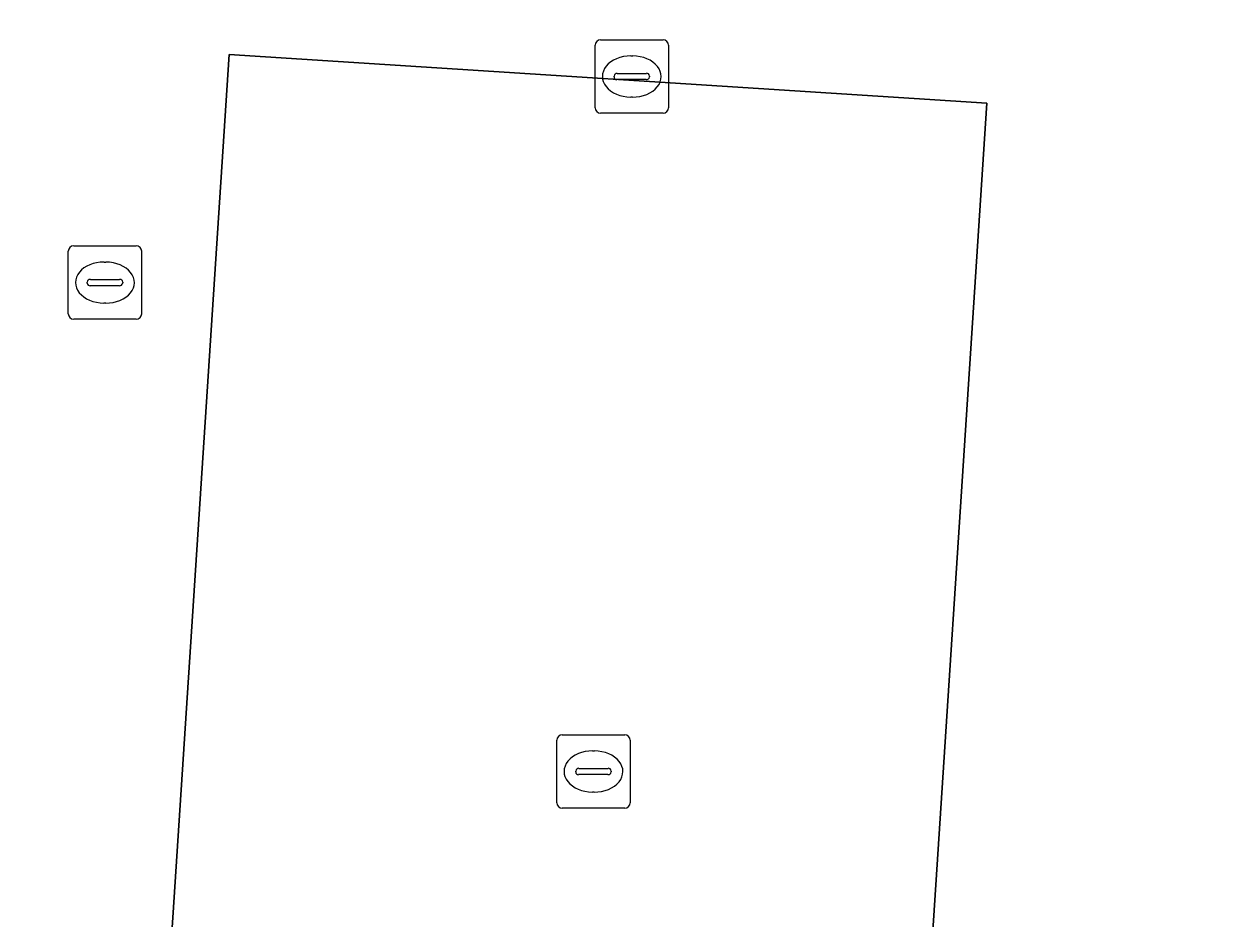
# Model space of a CAD drawing. Extents: x 161848 to 162726, y 385382 to 386521.
# Drawn here: x 162037.47 to 162053.65, y 385611.65 to 385623.84 of the extents above; entities that cross this region are included whole.
import ezdxf

# ---------------------------------------------------------------- set-up
doc = ezdxf.new("R2010")
doc.units = 0
for name, color, linetype in [('IMGEO_Kolk', 7, 'Continuous'), ('IMGEO_Parkeervlak_open', 7, 'Continuous'), ('IMGEO_Rijbaan_lokaal_open', 7, 'Continuous'), ('IMGEO_Rioolput', 7, 'Continuous')]:
    doc.layers.add(name, color=color, linetype=linetype)

msp = doc.modelspace()

# ---------------------------------------------------------------- linework, layer by layer
at = {"layer": 'IMGEO_Kolk'}
for p, q in [((162045.256, 385622.695), (162045.256, 385623.547)), ((162045.331, 385623.621), (162046.183, 385623.621)), ((162046.257, 385623.547), (162046.257, 385622.695)), ((162045.744, 385623.401), (162045.769, 385623.401)), ((162045.515, 385623.115), (162045.515, 385623.127)), ((162045.953, 385623.078), (162045.555, 385623.078)), ((162045.558, 385623.164), (162045.956, 385623.164)), ((162045.999, 385623.127), (162045.999, 385623.115)), ((162045.767, 385622.841), (162045.742, 385622.841)), ((162046.183, 385622.621), (162045.331, 385622.621)), ((162044.809, 385614.147), (162045.661, 385614.147)), ((162044.734, 385613.221), (162044.734, 385614.073)), ((162045.735, 385614.073), (162045.735, 385613.221)), ((162045.222, 385613.927), (162045.247, 385613.927)), ((162044.993, 385613.641), (162044.993, 385613.653)), ((162045.036, 385613.69), (162045.434, 385613.69)), ((162045.477, 385613.653), (162045.477, 385613.641)), ((162045.431, 385613.604), (162045.033, 385613.604)), ((162045.245, 385613.367), (162045.22, 385613.367)), ((162045.661, 385613.147), (162044.809, 385613.147))]:
    msp.add_line(p, q, dxfattribs=at)
for points in [[(162045.256, 385622.695), (162045.256, 385623.547)], [(162045.331, 385623.621), (162046.183, 385623.621)], [(162046.257, 385623.547), (162046.257, 385622.695)], [(162046.183, 385622.621), (162045.331, 385622.621)], [(162044.809, 385614.147), (162045.661, 385614.147)], [(162044.734, 385613.221), (162044.734, 385614.073)], [(162045.735, 385614.073), (162045.735, 385613.221)], [(162045.661, 385613.147), (162044.809, 385613.147)]]:
    msp.add_lwpolyline(points, dxfattribs=at)
for centre, radius, start, end in [((162045.333, 385623.545), 0.0765, 91.552, 178.448), ((162045.333, 385623.545), 0.0765, 91.552, 178.448), ((162046.181, 385623.545), 0.0765, 1.552, 88.448), ((162046.181, 385623.545), 0.0765, 1.552, 88.448), ((162045.555, 385623.124), 0.0403, 85.8775, 175.7526), ((162045.552, 385623.114), 0.0366, 178.938, 274.7102), ((162045.956, 385623.121), 0.043, 264.8664, 352.4533), ((162045.96, 385623.126), 0.0386, 1.7309, 96.639), ((162045.333, 385622.697), 0.0765, 181.552, 268.448), ((162045.333, 385622.697), 0.0765, 181.552, 268.448), ((162046.181, 385622.697), 0.0765, 271.552, 358.448), ((162046.181, 385622.697), 0.0765, 271.552, 358.448), ((162044.811, 385614.071), 0.0765, 91.552, 178.448), ((162044.811, 385614.071), 0.0765, 91.552, 178.448), ((162045.659, 385614.071), 0.0765, 1.552, 88.448), ((162045.659, 385614.071), 0.0765, 1.552, 88.448), ((162045.033, 385613.65), 0.0403, 85.8775, 175.7526), ((162045.03, 385613.64), 0.0366, 178.938, 274.7102), ((162045.434, 385613.647), 0.043, 264.8664, 352.4533), ((162045.438, 385613.652), 0.0386, 1.7309, 96.639), ((162044.811, 385613.223), 0.0765, 181.552, 268.448), ((162044.811, 385613.223), 0.0765, 181.552, 268.448), ((162045.659, 385613.223), 0.0765, 271.552, 358.448), ((162045.659, 385613.223), 0.0765, 271.552, 358.448)]:
    msp.add_arc(centre, radius, start, end, dxfattribs=at)
for centre, major_axis, ratio, start_param, end_param in [((162045.743, 385623.121), (-0.387, 0.002), 0.722429, 4.712389, 7.853982), ((162045.768, 385623.121), (-0.39, 0.002), 0.717154, 1.570796, 4.712389), ((162045.221, 385613.647), (-0.387, 0.002), 0.722429, 4.712389, 7.853982), ((162045.246, 385613.647), (-0.39, 0.002), 0.717154, 1.570796, 4.712389)]:
    msp.add_ellipse(centre, major_axis=major_axis, ratio=ratio, start_param=start_param, end_param=end_param, dxfattribs=at)
at = {"layer": 'IMGEO_Parkeervlak_open'}
msp.add_lwpolyline([(162050.597, 385622.756), (162040.269, 385623.421), (162038.406, 385594.88), (162048.733, 385594.205)], close=True, dxfattribs=at)
at = {"layer": 'IMGEO_Rijbaan_lokaal_open'}
msp.add_lwpolyline([(162101.971, 385625.611), (162028.926, 385630.337), (162028.532, 385624.17), (162034.529, 385623.787), (162032.666, 385595.254), (162038.406, 385594.88), (162040.269, 385623.421), (162050.597, 385622.756), (162048.733, 385594.205), (162054.943, 385593.8), (162056.808, 385622.355), (162067.144, 385621.687), (162065.28, 385593.125), (162071.227, 385592.737), (162073.093, 385621.302), (162083.384, 385620.637), (162081.518, 385592.065), (162087.578, 385591.669), (162089.444, 385620.246), (162096.199, 385619.809), (162101.588, 385619.691)], close=True, dxfattribs=at)
at = {"layer": 'IMGEO_Rioolput'}
for p, q in [((162038.151, 385620.812), (162039.003, 385620.812)), ((162038.076, 385619.886), (162038.076, 385620.738)), ((162038.564, 385620.592), (162038.589, 385620.592)), ((162039.077, 385620.738), (162039.077, 385619.886)), ((162038.335, 385620.306), (162038.335, 385620.318)), ((162038.773, 385620.269), (162038.375, 385620.269)), ((162038.378, 385620.355), (162038.776, 385620.355)), ((162038.819, 385620.318), (162038.819, 385620.306)), ((162038.587, 385620.032), (162038.562, 385620.032)), ((162039.003, 385619.812), (162038.151, 385619.812))]:
    msp.add_line(p, q, dxfattribs=at)
for points in [[(162038.151, 385620.812), (162039.003, 385620.812)], [(162038.076, 385619.886), (162038.076, 385620.738)], [(162039.077, 385620.738), (162039.077, 385619.886)], [(162039.003, 385619.812), (162038.151, 385619.812)]]:
    msp.add_lwpolyline(points, dxfattribs=at)
for centre, radius, start, end in [((162038.153, 385620.736), 0.0765, 91.552, 178.448), ((162038.153, 385620.736), 0.0765, 91.552, 178.448), ((162039.001, 385620.736), 0.0765, 1.552, 88.448), ((162039.001, 385620.736), 0.0765, 1.552, 88.448), ((162038.375, 385620.315), 0.0403, 85.8775, 175.7526), ((162038.372, 385620.305), 0.0366, 178.938, 274.7102), ((162038.776, 385620.312), 0.043, 264.8664, 352.4533), ((162038.78, 385620.317), 0.0386, 1.7309, 96.639), ((162038.153, 385619.888), 0.0765, 181.552, 268.448), ((162038.153, 385619.888), 0.0765, 181.552, 268.448), ((162039.001, 385619.888), 0.0765, 271.552, 358.448), ((162039.001, 385619.888), 0.0765, 271.552, 358.448)]:
    msp.add_arc(centre, radius, start, end, dxfattribs=at)
for centre, major_axis, ratio, start_param, end_param in [((162038.563, 385620.312), (-0.387, 0.002), 0.722429, 4.712389, 7.853982), ((162038.588, 385620.312), (-0.39, 0.002), 0.717154, 1.570796, 4.712389)]:
    msp.add_ellipse(centre, major_axis=major_axis, ratio=ratio, start_param=start_param, end_param=end_param, dxfattribs=at)

doc.saveas('drawing.dxf')
